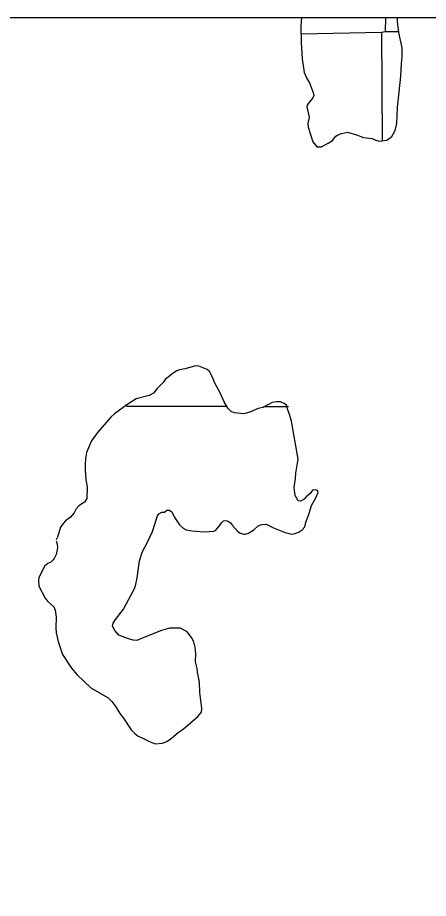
# Model space of a CAD drawing. Extents: x 1212896 to 1368412, y 378476 to 478763.
# Drawn here: x 1284686 to 1289419, y 427349 to 437504 of the extents above; entities that cross this region are included whole.
import ezdxf

# ---------------------------------------------------------------- set-up
doc = ezdxf.new("R2010")
doc.units = 0
for name, color, linetype in [('1', 7, 'Continuous'), ('Level 4', 7, 'Continuous'), ('Level 5', 7, 'Continuous'), ('Level 9', 7, 'Continuous')]:
    doc.layers.add(name, color=color, linetype=linetype)

msp = doc.modelspace()

# ---------------------------------------------------------------- linework, layer by layer
at = {"layer": '1'}
msp.add_lwpolyline([(1257400, 437504), (1319317, 437504), (1319317, 388319), (1257400, 388319)], close=True, dxfattribs=at)
at = {"layer": 'Level 4'}
msp.add_lwpolyline([(1289084, 437339), (1288925, 437339), (1288878, 437331), (1287953, 437312)], dxfattribs=at)
at = {"layer": 'Level 5'}
for points in [[(1288925, 437339), (1288928, 437504)], [(1288878, 437331), (1288888, 436090)], [(1287085, 433019), (1285940, 433022)], [(1287806, 433016), (1287518, 433017)]]:
    msp.add_lwpolyline(points, dxfattribs=at)
at = {"layer": 'Level 9'}
for points in [[(1287957, 437504), (1287949, 437402), (1287952, 437219), (1287966, 437028), (1287989, 436871), (1288017, 436803), (1288050, 436752), (1288091, 436639), (1288099, 436606), (1288089, 436581), (1288026, 436503), (1288020, 436474), (1288044, 436358), (1288031, 436282), (1288034, 436242), (1288087, 436072), (1288135, 436013), (1288188, 436014), (1288266, 436056), (1288313, 436088), (1288353, 436136), (1288372, 436149), (1288419, 436168), (1288486, 436184), (1288591, 436154), (1288672, 436121), (1288773, 436109), (1288812, 436090), (1288852, 436080), (1288942, 436093), (1288999, 436133), (1289037, 436202), (1289054, 436283), (1289065, 436468), (1289102, 436828), (1289108, 436976), (1289117, 437053), (1289117, 437155), (1289078, 437334), (1289062, 437457), (1289064, 437504)], [(1288121, 432061), (1288082, 432054), (1288056, 432016), (1288009, 431979), (1287989, 431954), (1287944, 431928), (1287918, 431934), (1287883, 431995), (1287871, 432087), (1287888, 432191), (1287891, 432250), (1287919, 432415), (1287842, 432853), (1287824, 432918), (1287795, 432992), (1287789, 433032), (1287757, 433055), (1287715, 433075), (1287668, 433075), (1287618, 433065), (1287511, 433010), (1287459, 432996), (1287362, 432957), (1287291, 432936), (1287182, 432946), (1287145, 432964), (1287109, 433001), (1287066, 433073), (1287021, 433177), (1286959, 433291), (1286928, 433366), (1286897, 433425), (1286872, 433447), (1286773, 433485), (1286736, 433490), (1286616, 433453), (1286550, 433444), (1286521, 433433), (1286478, 433406), (1286385, 433332), (1286362, 433298), (1286294, 433228), (1286251, 433176), (1286201, 433149), (1286053, 433109), (1285945, 433038), (1285803, 432936), (1285761, 432898), (1285607, 432720), (1285537, 432623), (1285481, 432489), (1285469, 432422), (1285464, 432351), (1285464, 432286), (1285473, 432174), (1285489, 432096), (1285482, 431961), (1285455, 431918), (1285393, 431875), (1285362, 431842), (1285339, 431795), (1285295, 431744), (1285237, 431702), (1285209, 431673), (1285181, 431629), (1285146, 431513), (1285129, 431483)], [(1285813, 430566), (1285908, 430682), (1286030, 430913), (1286044, 430953), (1286065, 431045), (1286089, 431240), (1286125, 431349), (1286179, 431448), (1286239, 431581), (1286299, 431760), (1286313, 431783), (1286346, 431801), (1286377, 431801), (1286405, 431827), (1286435, 431826), (1286464, 431806), (1286490, 431750), (1286550, 431658), (1286592, 431618), (1286627, 431600), (1286692, 431586), (1286841, 431574), (1286947, 431584), (1286967, 431590), (1287012, 431643), (1287035, 431678), (1287057, 431702), (1287075, 431707), (1287106, 431704), (1287139, 431681), (1287161, 431647), (1287224, 431581), (1287253, 431562), (1287287, 431549), (1287309, 431550), (1287346, 431560), (1287408, 431600), (1287456, 431644), (1287499, 431661), (1287549, 431662), (1287634, 431620), (1287769, 431566), (1287847, 431550), (1287884, 431558), (1287929, 431576), (1287963, 431600), (1287994, 431634), (1288007, 431686), (1288041, 431774), (1288072, 431878), (1288119, 431959), (1288151, 432030), (1288143, 432051), (1288121, 432061)], [(1285130, 431471), (1285140, 431435), (1285144, 431392), (1285129, 431316), (1285107, 431269), (1285092, 431250), (1285067, 431227), (1285034, 431209), (1284996, 431181), (1284931, 431046), (1284926, 431013), (1284930, 430950), (1285002, 430810), (1285035, 430774), (1285105, 430712), (1285119, 430674), (1285130, 430590), (1285126, 430467), (1285131, 430412), (1285155, 430313), (1285203, 430161), (1285305, 430003), (1285371, 429925), (1285529, 429778), (1285730, 429661), (1285771, 429620), (1285818, 429557), (1285863, 429480), (1285906, 429427), (1285995, 429292), (1286036, 429249), (1286075, 429218), (1286138, 429192), (1286213, 429154), (1286274, 429133), (1286354, 429139), (1286407, 429160), (1286460, 429197), (1286536, 429261), (1286595, 429301), (1286763, 429445), (1286803, 429498), (1286809, 429539), (1286787, 429722), (1286783, 429843), (1286759, 429958), (1286755, 430001), (1286735, 430076), (1286740, 430168), (1286733, 430246), (1286718, 430306), (1286691, 430358), (1286641, 430423), (1286563, 430466), (1286438, 430464), (1286397, 430455), (1286343, 430436), (1286161, 430366), (1286061, 430322), (1286016, 430328), (1285953, 430346), (1285853, 430384), (1285805, 430438), (1285779, 430486), (1285786, 430524), (1285813, 430566)]]:
    msp.add_lwpolyline(points, dxfattribs=at)

doc.saveas('drawing.dxf')
